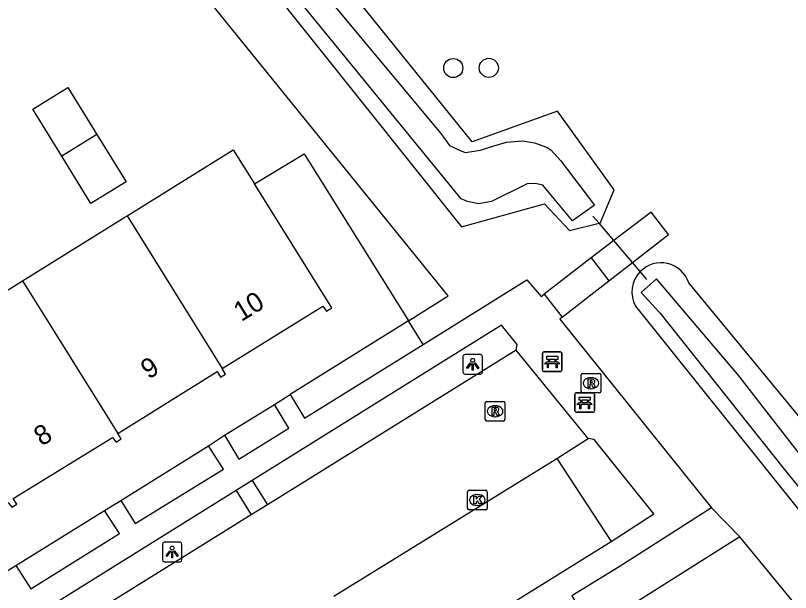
# Model space of a CAD drawing. Extents: x 159280 to 160375, y 384531 to 385872.
# Drawn here: x 159492.58 to 159532.23, y 385497.65 to 385527.17 of the extents above; entities that cross this region are included whole.
import ezdxf

# ---------------------------------------------------------------- set-up
doc = ezdxf.new("R2010")
doc.units = 0
for name, color, linetype in [('IMGEO_Bank', 7, 'Continuous'), ('IMGEO_Boom', 7, 'Continuous'), ('IMGEO_Duiker', 7, 'Continuous'), ('IMGEO_Erf', 7, 'Continuous'), ('IMGEO_Groenvoorziening', 7, 'Continuous'), ('IMGEO_Kolk', 7, 'Continuous'), ('IMGEO_Lichtpunt', 7, 'Continuous'), ('IMGEO_Pand', 7, 'Continuous'), ('IMGEO_Pand_nummerreeks', 7, 'Continuous'), ('IMGEO_Parkeervlak_open', 7, 'Continuous'), ('IMGEO_Rijbaan_lokaal_open', 7, 'Continuous'), ('IMGEO_Rioolput', 7, 'Continuous'), ('IMGEO_Voetpad_gesloten', 7, 'Continuous'), ('IMGEO_Voetpad_op_trap', 7, 'Continuous'), ('IMGEO_Voetpad_open', 7, 'Continuous'), ('IMGEO_Waterloop', 7, 'Continuous')]:
    doc.layers.add(name, color=color, linetype=linetype)

msp = doc.modelspace()

# ---------------------------------------------------------------- linework, layer by layer
at = {"layer": 'IMGEO_Bank'}
for p, q in [((159519.536, 385509.03), (159519.536, 385509.871)), ((159519.536, 385509.871), (159519.536, 385509.03)), ((159519.611, 385509.955), (159520.452, 385509.955)), ((159520.452, 385509.955), (159519.611, 385509.955)), ((159520.536, 385509.88), (159520.536, 385509.039)), ((159520.536, 385509.039), (159520.536, 385509.88)), ((159520.233, 385509.353), (159519.84, 385509.353)), ((159519.845, 385509.461), (159519.845, 385509.567)), ((159519.889, 385509.567), (159519.889, 385509.461)), ((159520.177, 385509.573), (159519.895, 385509.573)), ((159519.895, 385509.455), (159520.177, 385509.455)), ((159520.183, 385509.461), (159520.183, 385509.567)), ((159520.227, 385509.567), (159520.227, 385509.461)), ((159520.461, 385508.955), (159519.62, 385508.955)), ((159519.62, 385508.955), (159520.461, 385508.955)), ((159521.196, 385506.943), (159521.196, 385507.784)), ((159521.196, 385507.784), (159521.196, 385506.943)), ((159521.271, 385507.868), (159522.112, 385507.868)), ((159522.112, 385507.868), (159521.271, 385507.868)), ((159522.196, 385507.793), (159522.196, 385506.952)), ((159522.196, 385506.952), (159522.196, 385507.793)), ((159521.505, 385507.374), (159521.505, 385507.48)), ((159521.549, 385507.48), (159521.549, 385507.374)), ((159521.837, 385507.486), (159521.555, 385507.486)), ((159521.555, 385507.368), (159521.837, 385507.368)), ((159521.843, 385507.374), (159521.843, 385507.48)), ((159521.887, 385507.48), (159521.887, 385507.374)), ((159521.893, 385507.266), (159521.5, 385507.266)), ((159522.121, 385506.868), (159521.28, 385506.868)), ((159521.28, 385506.868), (159522.121, 385506.868))]:
    msp.add_line(p, q, dxfattribs=at)
for points in [[(159519.839, 385509.573), (159519.753, 385509.573), (159519.753, 385509.734), (159520.316, 385509.734), (159520.316, 385509.573), (159520.233, 385509.573)], [(159519.783, 385509.353), (159519.641, 385509.353), (159519.753, 385509.455), (159519.839, 385509.455)], [(159519.833, 385509.346), (159519.833, 385509.139), (159519.79, 385509.139), (159519.79, 385509.346)], [(159520.233, 385509.455), (159520.316, 385509.455), (159520.428, 385509.353), (159520.289, 385509.353)], [(159520.283, 385509.346), (159520.283, 385509.139), (159520.239, 385509.139), (159520.239, 385509.346)], [(159521.443, 385507.266), (159521.301, 385507.266), (159521.413, 385507.368), (159521.499, 385507.368)], [(159521.499, 385507.486), (159521.413, 385507.486), (159521.413, 385507.647), (159521.976, 385507.647), (159521.976, 385507.486), (159521.893, 385507.486)], [(159521.893, 385507.368), (159521.976, 385507.368), (159522.088, 385507.266), (159521.949, 385507.266)], [(159521.493, 385507.259), (159521.493, 385507.052), (159521.45, 385507.052), (159521.45, 385507.259)], [(159521.943, 385507.259), (159521.943, 385507.052), (159521.899, 385507.052), (159521.899, 385507.259)]]:
    msp.add_lwpolyline(points, dxfattribs=at)
for centre, radius, start, end in [((159519.614, 385509.877), 0.0779, 92.4484, 184.2845), ((159519.614, 385509.877), 0.0779, 92.4484, 184.2845), ((159520.458, 385509.877), 0.0779, 2.4484, 94.2845), ((159520.458, 385509.877), 0.0779, 2.4484, 94.2845), ((159519.783, 385509.346), 0.00671, 2.8957, 87.1043), ((159519.84, 385509.346), 0.00671, 92.8957, 177.1043), ((159519.838, 385509.566), 0.00671, 2.8957, 87.1043), ((159519.838, 385509.462), 0.00671, 272.8957, 357.1043), ((159519.895, 385509.566), 0.00671, 92.8957, 177.1043), ((159519.895, 385509.462), 0.00671, 182.8957, 267.1043), ((159520.177, 385509.566), 0.00671, 2.8957, 87.1043), ((159520.177, 385509.462), 0.00671, 272.8957, 357.1043), ((159520.234, 385509.566), 0.00671, 92.8957, 177.1043), ((159520.234, 385509.462), 0.00671, 182.8957, 267.1043), ((159520.232, 385509.346), 0.00671, 2.8957, 87.1043), ((159520.289, 385509.346), 0.00671, 92.8957, 177.1043), ((159519.614, 385509.033), 0.0779, 182.4484, 274.2845), ((159519.614, 385509.033), 0.0779, 182.4484, 274.2845), ((159520.458, 385509.033), 0.0779, 272.4484, 4.2845), ((159520.458, 385509.033), 0.0779, 272.4484, 4.2845), ((159521.274, 385507.79), 0.0779, 92.4484, 184.2845), ((159521.274, 385507.79), 0.0779, 92.4484, 184.2845), ((159522.118, 385507.79), 0.0779, 2.4484, 94.2845), ((159522.118, 385507.79), 0.0779, 2.4484, 94.2845), ((159521.498, 385507.479), 0.00671, 2.8957, 87.1043), ((159521.498, 385507.375), 0.00671, 272.8957, 357.1043), ((159521.555, 385507.479), 0.00671, 92.8957, 177.1043), ((159521.555, 385507.375), 0.00671, 182.8957, 267.1043), ((159521.837, 385507.479), 0.00671, 2.8957, 87.1043), ((159521.837, 385507.375), 0.00671, 272.8957, 357.1043), ((159521.894, 385507.479), 0.00671, 92.8957, 177.1043), ((159521.894, 385507.375), 0.00671, 182.8957, 267.1043), ((159521.274, 385506.946), 0.0779, 182.4484, 274.2845), ((159521.274, 385506.946), 0.0779, 182.4484, 274.2845), ((159521.443, 385507.259), 0.00671, 2.8957, 87.1043), ((159521.5, 385507.259), 0.00671, 92.8957, 177.1043), ((159521.892, 385507.259), 0.00671, 2.8957, 87.1043), ((159521.949, 385507.259), 0.00671, 92.8957, 177.1043), ((159522.118, 385506.946), 0.0779, 272.4484, 4.2845), ((159522.118, 385506.946), 0.0779, 272.4484, 4.2845)]:
    msp.add_arc(centre, radius, start, end, dxfattribs=at)
at = {"layer": 'IMGEO_Boom'}
for centre in [(159514.973, 385524.479), (159516.791, 385524.487)]:
    msp.add_circle(centre, 0.489, dxfattribs=at)
at = {"layer": 'IMGEO_Duiker'}
msp.add_lwpolyline([(159524.881, 385513.665), (159524.537, 385514.068), (159524.141, 385514.533), (159523.188, 385515.649), (159522.432, 385516.535), (159522.116, 385516.906)], dxfattribs=at)
at = {"layer": 'IMGEO_Erf'}
msp.add_lwpolyline([(159504.798, 385518.557), (159507.347, 385520.09), (159512.685, 385511.544)], dxfattribs=at)
at = {"layer": 'IMGEO_Groenvoorziening'}
for points in [[(159483.058, 385561.414), (159480.755, 385564.427), (159481.493, 385566.013), (159480.577, 385566.541), (159479.23, 385567.316), (159477.36, 385563.956), (159515.389, 385516.354), (159519.643, 385517.527), (159520.915, 385516.17), (159522.432, 385516.535), (159522.484, 385516.548), (159523.2, 385518.248), (159520.304, 385522.266), (159515.945, 385520.699), (159483.058, 385561.414)], [(159512.685, 385511.544), (159514.715, 385512.825), (159500.712, 385530.116), (159502.075, 385531.211), (159498.924, 385535.09), (159497.559, 385533.996), (159483.731, 385551.458), (159480.306, 385549.336)], [(159524.304, 385512.295), (159562.824, 385464.238), (159570.016, 385468.303), (159570.137, 385468.573), (159570.72, 385469.874), (159569.292, 385471.837), (159567.738, 385471.894), (159563.962, 385469.911), (159562.664, 385470.293), (159527.018, 385513.495)], [(159512.685, 385511.544), (159506.634, 385507.784)], [(159513.427, 385510.342), (159512.685, 385511.544)], [(159503.277, 385505.692), (159505.826, 385507.275)], [(159497.965, 385502.362), (159502.45, 385505.161)], [(159492.604, 385499.033), (159497.128, 385501.847)], [(159529.632, 385500.505), (159528.177, 385501.973)], [(159529.632, 385500.505), (159522.1, 385495.743)], [(159559.109, 385464.339), (159551.46, 385473.888), (159547.892, 385478.138), (159549.214, 385479.172), (159546.15, 385482.961), (159544.867, 385481.963), (159529.632, 385500.505)]]:
    msp.add_lwpolyline(points, dxfattribs=at)
for centre, radius, start, end in [((159525.604, 385513.029), 1.489, 18.2444, 135.7461), ((159525.603, 385513.026), 1.49, 135.6484, 209.3782)]:
    msp.add_arc(centre, radius, start, end, dxfattribs=at)
at = {"layer": 'IMGEO_Kolk'}
for p, q in [((159515.707, 385501.955), (159515.707, 385502.807)), ((159515.782, 385502.881), (159516.634, 385502.881)), ((159516.195, 385502.661), (159516.22, 385502.661)), ((159516.708, 385502.807), (159516.708, 385501.955)), ((159516.634, 385501.881), (159515.782, 385501.881)), ((159516.218, 385502.101), (159516.193, 385502.101))]:
    msp.add_line(p, q, dxfattribs=at)
for points in [[(159515.707, 385501.955), (159515.707, 385502.807)], [(159515.782, 385502.881), (159516.634, 385502.881)], [(159516.028, 385502.581), (159516.151, 385502.581), (159516.151, 385502.43), (159516.281, 385502.581), (159516.445, 385502.581), (159516.299, 385502.43), (159516.452, 385502.181), (159516.3, 385502.181), (159516.215, 385502.345), (159516.151, 385502.278), (159516.151, 385502.181), (159516.028, 385502.181), (159516.028, 385502.581)], [(159516.708, 385502.807), (159516.708, 385501.955)], [(159516.634, 385501.881), (159515.782, 385501.881)]]:
    msp.add_lwpolyline(points, dxfattribs=at)
for centre, start, end in [((159515.784, 385502.805), 91.552, 178.448), ((159515.784, 385502.805), 91.552, 178.448), ((159516.632, 385502.805), 1.552, 88.448), ((159516.632, 385502.805), 1.552, 88.448), ((159515.784, 385501.957), 181.552, 268.448), ((159515.784, 385501.957), 181.552, 268.448), ((159516.632, 385501.957), 271.552, 358.448), ((159516.632, 385501.957), 271.552, 358.448)]:
    msp.add_arc(centre, 0.0765, start, end, dxfattribs=at)
for centre, major_axis, ratio, start_param, end_param in [((159516.194, 385502.381), (-0.387, 0.002), 0.722429, 4.712389, 7.853982), ((159516.219, 385502.381), (-0.39, 0.002), 0.717154, 1.570796, 4.712389)]:
    msp.add_ellipse(centre, major_axis=major_axis, ratio=ratio, start_param=start_param, end_param=end_param, dxfattribs=at)
at = {"layer": 'IMGEO_Lichtpunt'}
for p, q in [((159515.47, 385509.727), (159515.47, 385508.92)), ((159515.47, 385509.727), (159515.47, 385508.92)), ((159516.372, 385509.822), (159515.564, 385509.822)), ((159516.372, 385509.822), (159515.564, 385509.822)), ((159516.466, 385508.92), (159516.466, 385509.727)), ((159516.466, 385508.92), (159516.466, 385509.727)), ((159515.564, 385508.826), (159516.372, 385508.826)), ((159515.564, 385508.826), (159516.372, 385508.826)), ((159500.997, 385500.219), (159500.189, 385500.219)), ((159500.997, 385500.219), (159500.189, 385500.219)), ((159500.095, 385500.124), (159500.095, 385499.317)), ((159500.095, 385500.124), (159500.095, 385499.317)), ((159501.091, 385499.317), (159501.091, 385500.124)), ((159501.091, 385499.317), (159501.091, 385500.124)), ((159500.189, 385499.223), (159500.997, 385499.223)), ((159500.189, 385499.223), (159500.997, 385499.223))]:
    msp.add_line(p, q, dxfattribs=at)
for points in [[(159515.844, 385509.391), (159515.883, 385509.363), (159515.695, 385509.101), (159515.657, 385509.128), (159515.844, 385509.391)], [(159515.946, 385509.343), (159515.993, 385509.343), (159515.993, 385509.021), (159515.946, 385509.021), (159515.946, 385509.343)], [(159516.056, 385509.363), (159516.094, 385509.39), (159516.281, 385509.128), (159516.242, 385509.1), (159516.056, 385509.363)], [(159500.469, 385499.788), (159500.508, 385499.76), (159500.32, 385499.498), (159500.282, 385499.525), (159500.469, 385499.788)], [(159500.681, 385499.76), (159500.719, 385499.787), (159500.906, 385499.525), (159500.867, 385499.497), (159500.681, 385499.76)], [(159500.571, 385499.74), (159500.618, 385499.74), (159500.618, 385499.418), (159500.571, 385499.418), (159500.571, 385499.74)]]:
    msp.add_lwpolyline(points, dxfattribs=at)
for centre in [(159515.969, 385509.525), (159500.594, 385499.922)]:
    msp.add_circle(centre, 0.0994, dxfattribs=at)
for centre, start, end in [((159515.564, 385509.727), 90, 180), ((159515.564, 385509.727), 90, 180), ((159516.372, 385509.727), 0, 90), ((159516.372, 385509.727), 0, 90), ((159515.564, 385508.92), 180, 270), ((159515.564, 385508.92), 180, 270), ((159516.372, 385508.92), 270, 0), ((159516.372, 385508.92), 270, 360), ((159500.189, 385500.124), 90, 180), ((159500.189, 385500.124), 90, 180), ((159500.997, 385500.124), 0, 90), ((159500.997, 385500.124), 0, 90), ((159500.189, 385499.317), 180, 270), ((159500.189, 385499.317), 180, 270), ((159500.997, 385499.317), 270, 0), ((159500.997, 385499.317), 270, 360)]:
    msp.add_arc(centre, 0.0946, start, end, dxfattribs=at)
at = {"layer": 'IMGEO_Pand'}
for points in [[(159494.942, 385519.966), (159493.46, 385522.379), (159495.262, 385523.485), (159496.744, 385521.073)], [(159496.744, 385521.073), (159498.233, 385518.651), (159496.424, 385517.553), (159494.942, 385519.966)], [(159496.744, 385521.073), (159494.942, 385519.966)], [(159498.298, 385516.926), (159503.715, 385520.291), (159504.798, 385518.557)], [(159503.149, 385509.117), (159508.304, 385512.29), (159508.483, 385512.046), (159508.761, 385512.215), (159504.798, 385518.557)], [(159492.945, 385513.585), (159498.171, 385516.847), (159498.298, 385516.926)], [(159498.298, 385516.926), (159503.149, 385509.117)], [(159487.319, 385510.073), (159492.945, 385513.585)], [(159492.945, 385513.585), (159497.818, 385505.778)], [(159497.818, 385505.778), (159502.893, 385508.96), (159503.063, 385508.665), (159503.32, 385508.825), (159503.149, 385509.117)], [(159492.197, 385502.259), (159492.385, 385502.012), (159492.647, 385502.172), (159492.461, 385502.456), (159497.546, 385505.581), (159497.727, 385505.34), (159497.992, 385505.503), (159497.818, 385505.778)]]:
    msp.add_lwpolyline(points, dxfattribs=at)
at = {"layer": 'IMGEO_Parkeervlak_open'}
msp.add_lwpolyline([(159520.272, 385504.513), (159523.047, 385500.255)], dxfattribs=at)
at = {"layer": 'IMGEO_Rijbaan_lokaal_open'}
for points in [[(159518.197, 385510.054), (159505.469, 385502.137)], [(159521.882, 385505.534), (159518.197, 385510.054)], [(159520.272, 385504.513), (159521.882, 385505.534)], [(159508.864, 385497.46), (159520.272, 385504.513)], [(159505.469, 385502.137), (159504.635, 385501.618)], [(159504.635, 385501.618), (159494.801, 385495.501)]]:
    msp.add_lwpolyline(points, dxfattribs=at)
at = {"layer": 'IMGEO_Rioolput'}
for p, q in [((159521.519, 385507.93), (159521.519, 385508.782)), ((159521.594, 385508.856), (159522.446, 385508.856)), ((159522.007, 385508.636), (159522.032, 385508.636)), ((159522.52, 385508.782), (159522.52, 385507.93)), ((159522.446, 385507.856), (159521.594, 385507.856)), ((159522.03, 385508.076), (159522.005, 385508.076)), ((159516.613, 385506.496), (159516.613, 385507.348)), ((159516.688, 385507.422), (159517.54, 385507.422)), ((159517.614, 385507.348), (159517.614, 385506.496)), ((159517.101, 385507.202), (159517.126, 385507.202)), ((159517.124, 385506.642), (159517.099, 385506.642)), ((159517.54, 385506.422), (159516.688, 385506.422))]:
    msp.add_line(p, q, dxfattribs=at)
for points in [[(159521.519, 385507.93), (159521.519, 385508.782)], [(159521.594, 385508.856), (159522.446, 385508.856)], [(159522.108, 385508.554), (159521.856, 385508.556), (159521.856, 385508.156)], [(159522.52, 385508.782), (159522.52, 385507.93)], [(159521.856, 385508.156), (159521.98, 385508.156), (159521.98, 385508.318), (159521.991, 385508.318)], [(159522.034, 385508.475), (159521.98, 385508.475), (159521.98, 385508.394)], [(159521.98, 385508.394), (159522.032, 385508.394)], [(159522.038, 385508.289), (159522.109, 385508.156), (159522.249, 385508.156), (159522.184, 385508.282)], [(159522.446, 385507.856), (159521.594, 385507.856)], [(159516.613, 385506.496), (159516.613, 385507.348)], [(159516.688, 385507.422), (159517.54, 385507.422)], [(159517.614, 385507.348), (159517.614, 385506.496)], [(159517.202, 385507.12), (159516.95, 385507.122), (159516.95, 385506.722)], [(159517.128, 385507.041), (159517.074, 385507.041), (159517.074, 385506.96)], [(159517.074, 385506.96), (159517.126, 385506.96)], [(159516.95, 385506.722), (159517.074, 385506.722), (159517.074, 385506.884), (159517.085, 385506.884)], [(159517.132, 385506.855), (159517.203, 385506.722), (159517.343, 385506.722), (159517.278, 385506.848)], [(159517.54, 385506.422), (159516.688, 385506.422)]]:
    msp.add_lwpolyline(points, dxfattribs=at)
for centre, radius, start, end in [((159521.596, 385508.78), 0.0765, 91.552, 178.448), ((159521.596, 385508.78), 0.0765, 91.552, 178.448), ((159522.107, 385508.444), 0.109, 350.3612, 89.416), ((159522.444, 385508.78), 0.0765, 1.552, 88.448), ((159522.444, 385508.78), 0.0765, 1.552, 88.448), ((159521.99, 385508.265), 0.0533, 26.0293, 88.6989), ((159522.016, 385508.583), 0.19, 274.7715, 282.9687), ((159522.04, 385508.379), 0.0964, 77.0061, 93.1865), ((159522.054, 385508.436), 0.0378, 276.6634, 79.6772), ((159522.105, 385508.444), 0.112, 277.5842, 350.9817), ((159522.089, 385508.229), 0.108, 29.5134, 73.7905), ((159521.596, 385507.932), 0.0765, 181.552, 268.448), ((159521.596, 385507.932), 0.0765, 181.552, 268.448), ((159522.444, 385507.932), 0.0765, 271.552, 358.448), ((159522.444, 385507.932), 0.0765, 271.552, 358.448), ((159516.69, 385507.346), 0.0765, 91.552, 178.448), ((159516.69, 385507.346), 0.0765, 91.552, 178.448), ((159517.538, 385507.346), 0.0765, 1.552, 88.448), ((159517.538, 385507.346), 0.0765, 1.552, 88.448), ((159517.11, 385507.149), 0.19, 274.7715, 282.9687), ((159517.134, 385506.945), 0.0964, 77.0061, 93.1865), ((159517.148, 385507.002), 0.0378, 276.6634, 79.6772), ((159517.201, 385507.01), 0.109, 350.3612, 89.416), ((159517.199, 385507.01), 0.112, 277.5842, 350.9817), ((159517.084, 385506.831), 0.0533, 26.0293, 88.6989), ((159517.183, 385506.795), 0.108, 29.5134, 73.7905), ((159516.69, 385506.498), 0.0765, 181.552, 268.448), ((159516.69, 385506.498), 0.0765, 181.552, 268.448), ((159517.538, 385506.498), 0.0765, 271.552, 358.448), ((159517.538, 385506.498), 0.0765, 271.552, 358.448)]:
    msp.add_arc(centre, radius, start, end, dxfattribs=at)
for centre, major_axis, ratio, start_param, end_param in [((159522.006, 385508.356), (-0.387, 0.002), 0.722429, 4.712389, 7.853982), ((159522.031, 385508.356), (-0.39, 0.002), 0.717154, 1.570796, 4.712389), ((159517.1, 385506.922), (-0.387, 0.002), 0.722429, 4.712389, 7.853982), ((159517.125, 385506.922), (-0.39, 0.002), 0.717154, 1.570796, 4.712389)]:
    msp.add_ellipse(centre, major_axis=major_axis, ratio=ratio, start_param=start_param, end_param=end_param, dxfattribs=at)
at = {"layer": 'IMGEO_Voetpad_gesloten'}
for points in [[(159522.934, 385513.595), (159524.141, 385514.533), (159525.988, 385515.969), (159525.098, 385517.101), (159523.188, 385515.649), (159522.032, 385514.771)], [(159522.032, 385514.771), (159522.934, 385513.595)]]:
    msp.add_lwpolyline(points, dxfattribs=at)
at = {"layer": 'IMGEO_Voetpad_op_trap'}
for points in [[(159522.032, 385514.771), (159519.618, 385512.913)], [(159520.541, 385511.727), (159522.934, 385513.595)]]:
    msp.add_lwpolyline(points, dxfattribs=at)
at = {"layer": 'IMGEO_Voetpad_open'}
for points in [[(159513.427, 385510.342), (159518.733, 385513.643), (159519.463, 385512.8), (159519.618, 385512.913)], [(159519.618, 385512.913), (159520.541, 385511.727)], [(159520.541, 385511.727), (159520.424, 385511.633), (159528.177, 385501.973)], [(159518.197, 385510.054), (159518.245, 385510.337), (159517.436, 385511.33), (159504.684, 385503.381)], [(159506.634, 385507.784), (159507.369, 385506.573), (159513.427, 385510.342)], [(159505.826, 385507.275), (159506.634, 385507.784)], [(159503.277, 385505.692), (159504.006, 385504.474), (159506.565, 385506.06), (159505.826, 385507.275)], [(159502.45, 385505.161), (159503.277, 385505.692)], [(159523.047, 385500.255), (159525.232, 385501.672), (159522.181, 385505.484), (159521.882, 385505.534)], [(159497.965, 385502.362), (159498.693, 385501.173), (159503.213, 385503.964), (159502.45, 385505.161)], [(159504.684, 385503.381), (159503.865, 385502.871)], [(159504.684, 385503.381), (159505.469, 385502.137)], [(159503.865, 385502.871), (159494.052, 385496.754)], [(159503.865, 385502.871), (159504.635, 385501.618)], [(159497.128, 385501.847), (159497.965, 385502.362)], [(159492.604, 385499.033), (159493.356, 385497.839), (159497.903, 385500.663), (159497.128, 385501.847)], [(159528.177, 385501.973), (159523.459, 385498.962), (159521.032, 385497.479), (159522.1, 385495.743)], [(159511.582, 385493.136), (159523.047, 385500.255)], [(159491.802, 385498.539), (159492.604, 385499.033)]]:
    msp.add_lwpolyline(points, dxfattribs=at)
at = {"layer": 'IMGEO_Waterloop'}
for points in [[(159508.678, 385527.91), (159514.343, 385521.135), (159514.773, 385520.523), (159515.294, 385520.274), (159515.589, 385520.16), (159516.359, 385520.274), (159516.994, 385520.477), (159517.696, 385520.681), (159518.512, 385520.749), (159519.124, 385520.659), (159519.736, 385520.432), (159519.962, 385520.296), (159520.483, 385519.73), (159522.205, 385517.464), (159521.072, 385516.671), (159519.872, 385518.098), (159519.554, 385518.484), (159519.169, 385518.574), (159518.761, 385518.552), (159516.926, 385517.645), (159516.269, 385517.532), (159515.702, 385517.645), (159515.385, 385517.781), (159505.71, 385529.632)], [(159525.536, 385511.958), (159531.903, 385503.959), (159557.122, 385472.872), (159560.725, 385468.363), (159562.062, 385467.139), (159562.628, 385466.686), (159563.489, 385466.663), (159564.328, 385466.845), (159569.272, 385469.587), (159569.72, 385469.836), (159568.678, 385471.24), (159563.829, 385468.476), (159563.104, 385468.204), (159562.47, 385468.295), (159561.971, 385468.521), (159545.929, 385487.69), (159529.524, 385508.808), (159525.378, 385513.703), (159524.585, 385513), (159525.536, 385511.958)]]:
    msp.add_lwpolyline(points, dxfattribs=at)

# ---------------------------------------------------------------- texts
at = {"layer": 'IMGEO_Pand_nummerreeks'}
for s, rotation, p in [('10', 31.6158, (159504.129, 385511.481)), ('9', 32.0856, (159499.388, 385508.532)), ('8', 31.5757, (159493.915, 385505.109))]:
    msp.add_text(s, height=1, rotation=rotation, dxfattribs=at).set_placement(p)

doc.saveas('drawing.dxf')
